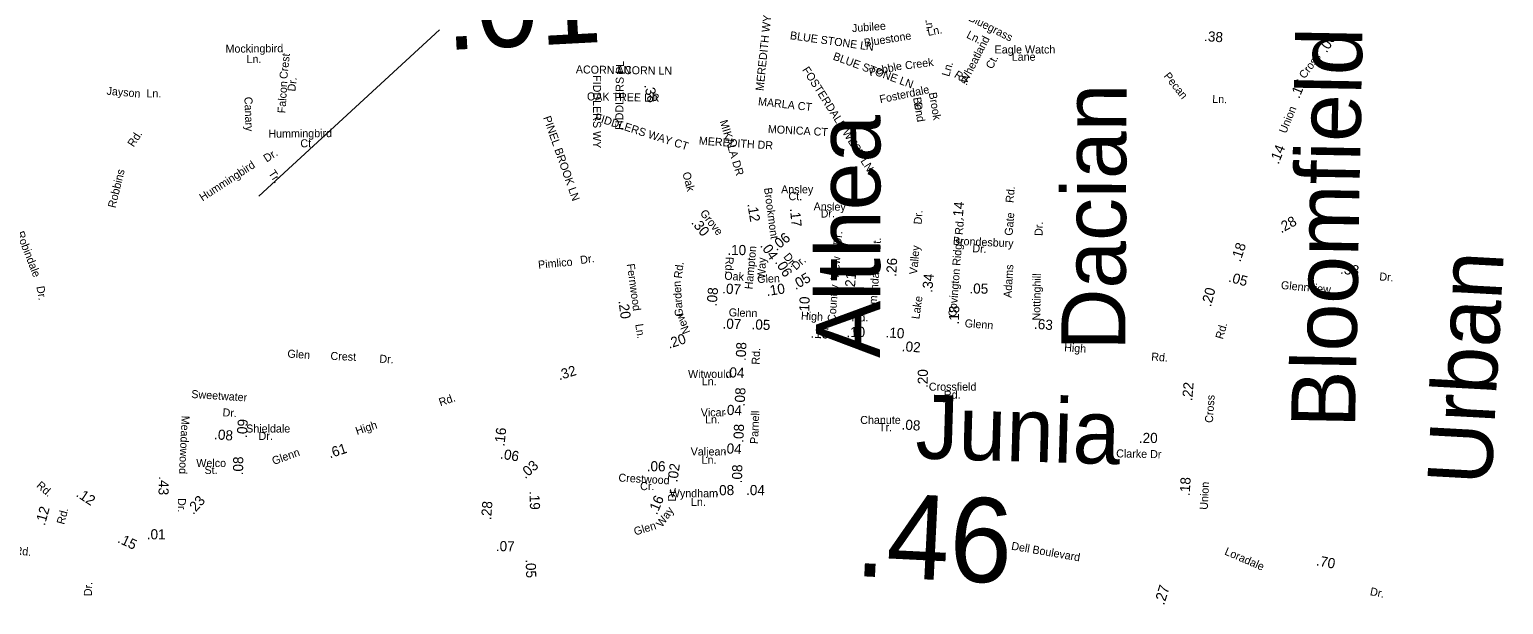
# Model space of a CAD drawing. Extents: x 1553981 to 1780076, y 812965 to 996873.
# Drawn here: x 1636650 to 1638837, y 846503 to 847356 of the extents above; entities that cross this region are included whole.
import ezdxf

# ---------------------------------------------------------------- set-up
doc = ezdxf.new("R2010")
doc.units = 0
for name, color, linetype in [('Exist Road Non-System Type 51 Label', 7, 'Continuous'), ('Exist Road Secondary Mileage Hundredths English Label', 7, 'Continuous'), ('Map Preparation Border Antique Large Shape', 7, 'Continuous')]:
    doc.layers.add(name, color=color, linetype=linetype)

msp = doc.modelspace()

# ---------------------------------------------------------------- linework, layer by layer
at = {"layer": 'Exist Road Secondary Mileage Hundredths English Label'}
msp.add_line((1636990.3, 847108.5), (1637258.2, 847355), dxfattribs=at)

# ---------------------------------------------------------------- texts
at = {"layer": 'Exist Road Non-System Type 51 Label'}
for s, height, rotation, p in [('MEREDITH WY', 11.875, 84.1352, (1637739.1, 847264.2)), ('Jubilee', 11.88, 4.0681, (1637870.8, 847351.7)), ('Ln.', 11.88, 276.0995, (1637979.1, 847374)), ('Bluegrass', 11.88, 333.0342, (1638042.3, 847369.5)), ('BLUE STONE LN', 11.875, 351.9121, (1637777.9, 847341.4)), ('Bluestone', 11.88, 9.0973, (1637889.4, 847330)), ('Ln.', 11.88, 10.7927, (1637983.4, 847346)), ('Wheatland', 11.88, 62.8327, (1638040.5, 847274.6)), ('Ln.', 11.88, 332.8179, (1638039.3, 847344.1)), ('Bloomfield', 95, 88.9162, (1638616.9, 846764.8)), ('Mockingbird', 11.875, 0.4696, (1636940.9, 847321.2)), ('Ln.', 11.88, 0.4696, (1636972.1, 847305.8)), ('Crest', 11.87, 83.889, (1637032.4, 847281.8)), ('BLUE STONE LN', 11.875, 339.8127, (1637841.3, 847311.3)), ('ACORN LN', 11.88, 359.1622, (1637460.6, 847290.6)), ('FIDDLERS PL', 11.875, 89.338, (1637530.9, 847206.8)), ('ACORN LN', 11.88, 359.1223, (1637521.4, 847289.7)), ('FOSTERDALE WEST LN', 11.875, 302.5944, (1637796.1, 847295.9)), ('Pebble', 11.88, 11.7143, (1637897, 847286.4)), ('Creek', 11.88, 7.3706, (1637949.9, 847296.3)), ('Ln.', 11.88, 73.5886, (1638014.6, 847285)), ('Rd.', 11.88, 327.2953, (1638021.1, 847285.7)), ('Ct.', 11.88, 62.8327, (1638078.7, 847296)), ('Falcon', 11.88, 86.3822, (1637029.7, 847231.2)), ('Dr.', 11.87, 83.889, (1637044.4, 847263.3)), ('FIDDLERS WY', 11.875, 270, (1637486.3, 847288)), ('Jayson', 11.87, 354.7863, (1636764, 847259.1)), ('Ln.', 11.88, 359.7034, (1636823.5, 847255)), ('Canary', 11.88, 272.1194, (1636968.8, 847255.6)), ('OAK TREE DR', 11.875, 358.8405, (1637477.1, 847250.6)), ('MARLA CT', 11.88, 353.7727, (1637730.6, 847243.3)), ('Fosterdale', 11.88, 11.8067, (1637912.6, 847246.1)), ('Bend', 11.88, 279.9715, (1637961, 847254.3)), ('Brook', 11.88, 279.9715, (1637984.3, 847261.5)), ('Dacian', 95, 89.7213, (1638276.1, 846879.7)), ('FIDDLERS WAY CT', 11.875, 342.2048, (1637487.8, 847220.6)), ('Dr.', 11.88, 279.9715, (1637962.4, 847246.3)), ('Hummingbird', 11.875, 0.5528, (1637004.5, 847195.2)), ('PINEL BROOK LN', 11.875, 289.3558, (1637412, 847225.1)), ('MIKALA DR', 11.87, 286.9899, (1637674.1, 847219.5)), ('MONICA CT', 11.88, 356.9797, (1637745.4, 847202.3)), ('Althea', 95, 89.934, (1637912.2, 846868.7)), ('Rd.', 11.88, 56.8319, (1636804.4, 847180.5)), ('Ct.', 11.88, 359.8571, (1637051.9, 847181)), ('MEREDITH DR', 11.875, 356.2099, (1637642.9, 847185)), ('Dr.', 11.88, 32.9934, (1637001.9, 847158.3)), ('Robbins', 11.88, 76.2537, (1636777.5, 847090.3)), ('Hummingbird', 11.875, 32.9934, (1636906.8, 847100.5)), ('Tr.', 11.87, 303.3777, (1637003.9, 847142.6)), ('Rd.', 11.87, 84.9095, (1638110, 847098.2)), ('Gate', 11.88, 85.387, (1638108.6, 847049.6)), ('Robindale', 11.88, 291.1574, (1636630.3, 847054)), ('Dr.', 11.88, 87.9745, (1638153.1, 847049.4)), ('Pimlico', 11.88, 5.1023, (1637405.2, 847001)), ('Dr.', 11.88, 8.5289, (1637468, 847007.9)), ('Urban', 95, 86.8815, (1638818.9, 846678.8)), ('Rd.', 11.87, 83.0372, (1637617.8, 846986.1)), ('Adams', 11.88, 86.6384, (1638107.1, 846957.6)), ('Nottinghill', 11.875, 89.2151, (1638149.8, 846924.2)), ('Dr.', 11.88, 279.7558, (1636660.2, 846974.4)), ('Garden', 11.88, 93.8948, (1637619.7, 846930.4)), ('New', 11.88, 111.4402, (1637630.7, 846907)), ('Glen', 11.88, 356.3822, (1637032.4, 846869.4)), ('Crest', 11.88, 357.5445, (1637096.4, 846866)), ('Dr.', 11.88, 356.6324, (1637168.9, 846861.8)), ('Sweetwater', 11.88, 356.3386, (1636889.8, 846809.5)), ('Junia', 95, 358.3212, (1637964, 846719.9)), ('Dr.', 11.88, 356.3386, (1636936.2, 846782.3)), ('Dell Boulevard', 11.875, 350.2119, (1638106.2, 846584.7))]:
    msp.add_text(s, height=height, rotation=rotation, dxfattribs=at).set_placement(p)
at = {"layer": 'Exist Road Secondary Mileage Hundredths English Label'}
for s, height, rotation, p in [('.01', 125, 3.0274, (1637268.6, 847325)), ('.38', 15, 355.8228, (1638392.6, 847338.6)), ('.06', 15, 57.288, (1638574.7, 847320.1)), ('.16', 15, 67.7449, (1638534, 847252.3)), ('.38', 15, 282.7951, (1637561.9, 847273.3)), ('.14', 15, 68.6697, (1638503.4, 847155)), ('.14', 15, 84.9095, (1638034.5, 847072.1)), ('.12', 15, 279.5205, (1637715.1, 847096.9)), ('.17', 15, 275.7322, (1637778.3, 847090.1)), ('.28', 15, 28.7433, (1638507.4, 847053.4)), ('.30', 15, 309.0143, (1637631.1, 847069.2)), ('.06', 15, 38.7725, (1637758.6, 847026.8)), ('.10', 15, 359.7986, (1637685.5, 847021.3)), ('.04', 15, 305.0181, (1637733.6, 847035.2)), ('.18', 15, 71.5357, (1638446.7, 847010.2)), ('.06', 15, 301.1985, (1637755.7, 847010.9)), ('.26', 15, 86.6023, (1637936, 846988.8)), ('.05', 15, 30.3758, (1637786.7, 846969.2)), ('.21', 15, 85.1255, (1637874.4, 846967.7)), ('.34', 15, 84.8679, (1637989.5, 846965.3)), ('.05', 15, 344.8061, (1638428.3, 846982)), ('.38', 15, 353.5251, (1638594.4, 846993.8)), ('.08', 15, 85.2623, (1637669.6, 846945)), ('.07', 15, 356.3713, (1637677.5, 846964.5)), ('.10', 15, 8.8015, (1637744.3, 846960.4)), ('.05', 15, 358.9272, (1638044.6, 846964.4)), ('.20', 15, 75.3357, (1638403, 846943.8)), ('.20', 15, 277.9338, (1637523.8, 846953.4)), ('.10', 15, 87.9872, (1637806.8, 846931.7)), ('.18', 15, 88.868, (1638029.1, 846918.3)), ('.07', 15, 358.2675, (1637678.2, 846912.3)), ('.05', 15, 357.6697, (1637721.2, 846911.2)), ('.63', 15, 355.8906, (1638140.2, 846912)), ('.20', 15, 18.4897, (1637599.1, 846882.3)), ('.15', 15, 357.068, (1637808.6, 846898.8)), ('.10', 15, 0.8893, (1637862.2, 846899.5)), ('.10', 15, 356.5362, (1637919.9, 846899.3)), ('.08', 15, 87.6496, (1637712.8, 846864.1)), ('.02', 15, 356.0109, (1637944, 846878.8)), ('.32', 15, 17.197, (1637436.2, 846835.6)), ('.04', 15, 357.6139, (1637682.7, 846840.3)), ('.20', 15, 89.5914, (1637982.9, 846824.2)), ('.08', 15, 87.1927, (1637711.2, 846796.8)), ('.22', 15, 85.2854, (1638375.2, 846804.5)), ('.04', 15, 357.6549, (1637679, 846784.6)), ('.09', 15, 86.4499, (1636972.4, 846749.9)), ('.08', 15, 87.7194, (1637709.3, 846742.8)), ('.08', 15, 356.27, (1637943.7, 846762.8)), ('.08', 15, 355.2836, (1636923.5, 846748.4)), ('.16', 15, 83.8049, (1637354.6, 846737.1)), ('.20', 15, 359.95, (1638296.2, 846742.7)), ('.61', 15, 18.0835, (1637095.9, 846719.9)), ('.06', 15, 350.8193, (1637347.6, 846719.7)), ('.04', 15, 356.7497, (1637678.5, 846727.6)), ('.08', 15, 89.303, (1636966.9, 846694.7)), ('.03', 15, 41.521, (1637385.7, 846688.8)), ('.06', 15, 359.3376, (1637565.8, 846700.9)), ('.02', 15, 82.0649, (1637611.3, 846683.8)), ('.08', 15, 88.6993, (1637707.2, 846682.8)), ('.43', 15, 268.3613, (1636842.1, 846693.4)), ('.18', 15, 86.9898, (1638371.6, 846663.9)), ('.12', 15, 326.6467, (1636718, 846664.4)), ('.23', 15, 47.6261, (1636893, 846635.8)), ('.19', 15, 271.6876, (1637391.9, 846671.3)), ('.16', 15, 66.9916, (1637580.9, 846635.3)), ('.08', 15, 1.2409, (1637667.9, 846665)), ('.04', 15, 359.0825, (1637713.2, 846665.6)), ('.46', 125, 357.1813, (1637873.4, 846545.7)), ('.12', 15, 74.4478, (1636672.6, 846619.4)), ('.28', 15, 85.5773, (1637334.9, 846628.2)), ('.15', 15, 334.5931, (1636779.6, 846595.9)), ('.01', 15, 359.8372, (1636824, 846599.9)), ('.07', 15, 358.889, (1637341.9, 846582.5)), ('.70', 15, 349.3651, (1638558.6, 846561.4)), ('.05', 15, 271.7898, (1637386.2, 846570.2)), ('.27', 15.62, 73.0644, (1638333.6, 846501.5))]:
    msp.add_text(s, height=height, rotation=rotation, dxfattribs=at).set_placement(p)
at = {"layer": 'Map Preparation Border Antique Large Shape'}
for s, height, p in [('Eagle Watch', 11.875, (1638082.1, 847320.1)), ('Lane', 11.88, (1638107.5, 847309.3)), ('Ansley', 11.88, (1637765.3, 847112.8)), ('Ct.', 11.88, (1637776.2, 847102.6)), ('Witwould', 11.88, (1637627.2, 846839.1)), ('Ln.', 11.88, (1637647.5, 846828.1)), ('Crossfield', 11.88, (1637984.5, 846820.2)), ('Rd.', 11.88, (1638006.9, 846808.4)), ('Vicar', 11.88, (1637646, 846782.2)), ('Shieldale', 11.88, (1636971.5, 846758.2)), ('Ln.', 11.88, (1637652.4, 846771.7)), ('Chanute', 11.88, (1637882.7, 846770.9)), ('Tr.', 11.88, (1637910.6, 846760.2)), ('Dr.', 11.88, (1636989.9, 846747.2)), ('Valjean', 11.88, (1637631.1, 846724.2)), ('Welco', 11.88, (1636897.5, 846707.1)), ('St.', 11.88, (1636909.7, 846696.7)), ('Ln.', 11.88, (1637647.3, 846711.9)), ('Cr.', 11.88, (1637556.1, 846672.8)), ('Wyndham', 11.88, (1637600.1, 846662.2)), ('Ln.', 11.88, (1637631.5, 846649.4))]:
    msp.add_text(s, height=height, dxfattribs=at).set_placement(p)
for s, height, rotation, p in [('Cross', 11.88, 53.2341, (1638542.1, 847281.7)), ('Pecan', 11.87, 308.7047, (1638332.3, 847286.4)), ('Ln.', 11.87, 358.9138, (1638405, 847246.8)), ('Union', 11.87, 67.7449, (1638514.5, 847200.6)), ('Oak', 11.88, 284.8103, (1637618.7, 847142.8)), ('Brookmont', 11.87, 277.4703, (1637739.9, 847120.5)), ('Ansley', 11.87, 359.3171, (1637813.5, 847087.5)), ('Grove', 11.88, 308.2794, (1637644.2, 847083.1)), ('Dr.', 11.87, 1.0587, (1637824.1, 847076.8)), ('Dr.', 11.87, 86.115, (1637973.8, 847066.4)), ('Dr.', 11.88, 85.5369, (1637854.6, 847035.1)), ('Covington Ridge Rd.', 11.875, 85.4998, (1638025.2, 846929.3)), ('Hampton', 11.88, 84.6482, (1637722.7, 846970.1)), ('St.', 11.88, 87.9353, (1637912.9, 847027.4)), ('Valley', 11.88, 84.8679, (1637967.1, 846992.1)), ('Brondesbury', 11.875, 357.5288, (1638020, 847036.6)), ('Dr.', 11.88, 356.1432, (1638048.8, 847025.6)), ('Rd.', 11.88, 268.5107, (1637683, 847018.7)), ('Way', 11.87, 88.453, (1637741.9, 846985.8)), ('Dr.', 11.88, 308.9695, (1637768, 847018.5)), ('Dr.', 11.88, 41.3306, (1637787.3, 846998.2)), ('View', 11.88, 85.1255, (1637850.3, 846984.5)), ('Fernwood', 11.87, 277.9338, (1637536.1, 847007.8)), ('Oak', 11.88, 356.3713, (1637680.7, 846984.9)), ('Glen', 11.88, 1.7726, (1637730, 846979.9)), ('Smithdale', 11.88, 85.4998, (1637906.4, 846937.2)), ('Dr.', 11.88, 355.0794, (1638652.6, 846983.8)), ('Country', 11.88, 86.0102, (1637846, 846921.8)), ('Glennview', 11.88, 354.6389, (1638506.6, 846971.1)), ('Lake', 11.88, 81.8228, (1637970.3, 846925.7)), ('Glenn', 11.88, 358.2675, (1637687.5, 846930.5)), ('High', 11.87, 357.068, (1637794.5, 846925.5)), ('Rd.', 11.88, 0.8893, (1637869.9, 846922.8)), ('Glenn', 11.88, 355.7525, (1638037.4, 846914.4)), ('Ln.', 11.87, 278.6831, (1637548.8, 846918.5)), ('Rd.', 11.87, 74.0421, (1638420.8, 846895.7)), ('Rd.', 11.87, 87.6985, (1637733.3, 846858.6)), ('High', 11.87, 355.8906, (1638185, 846878.7)), ('Rd.', 11.88, 355.7457, (1638314.2, 846865)), ('Rd.', 11.88, 19.2892, (1637259.8, 846796.9)), ('Cross', 11.88, 86.1531, (1638405.9, 846772.2)), ('Meadowood', 11.87, 267.2923, (1636875.8, 846783.3)), ('High', 11.88, 18.0835, (1637136, 846754.5)), ('Parnell', 11.87, 87.7194, (1637731, 846741)), ('Glenn', 11.88, 19.7302, (1637012.3, 846710)), ('Clarke Dr', 11.88, 358.8532, (1638262.4, 846721.4)), ('Rd.', 11.88, 318.8182, (1636659.3, 846678.3)), ('Crestwood', 11.88, 356.7703, (1637523.7, 846685.6)), ('Union', 11.88, 87.1042, (1638398.3, 846643.5)), ('Dr.', 11.88, 89.6261, (1637609.1, 846655.9)), ('Rd.', 11.88, 74.9414, (1636701.4, 846621.1)), ('Dr.', 11.87, 270.0647, (1636870.1, 846661)), ('Way', 11.87, 54.9519, (1637588.4, 846616.8)), ('Glen', 11.88, 17.0681, (1637548.8, 846605.4)), ('Rd.', 11.88, 354.8462, (1636627.4, 846577.5)), ('Loradale', 11.88, 336.6159, (1638422.3, 846577.7)), ('Dr.', 11.87, 87.955, (1636742.4, 846515.4)), ('Dr.', 11.88, 348.5105, (1638638.4, 846517.3))]:
    msp.add_text(s, height=height, rotation=rotation, dxfattribs=at).set_placement(p)

doc.saveas('drawing.dxf')
